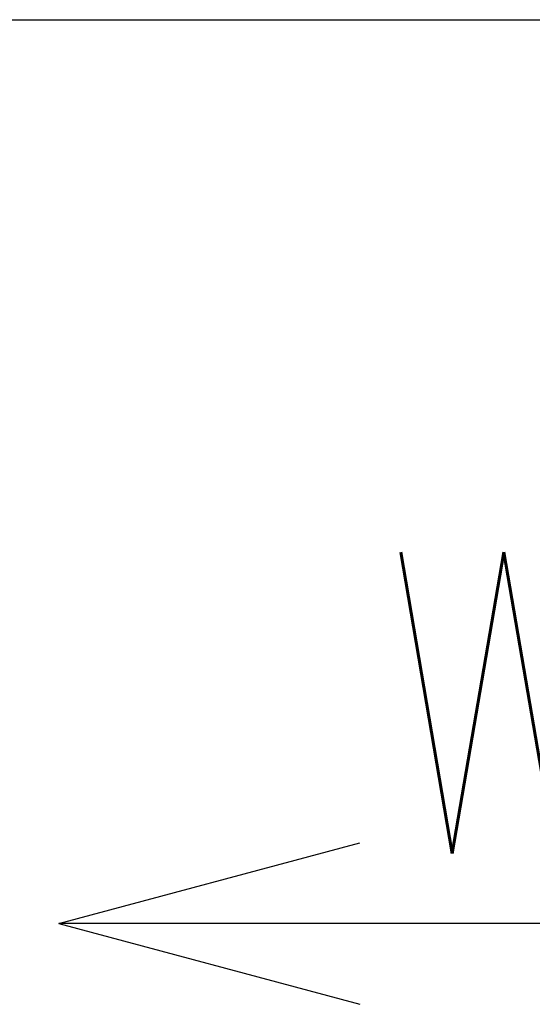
# Model space of a CAD drawing. Header units: millimetres. Extents: x 42924 to 92944, y -369470 to -179866.
# Tile 257 of 512: x 60852 to 60869, y -181760 to -181727. Entities that reach past the tile are written whole.
import ezdxf

# ---------------------------------------------------------------- set-up
doc = ezdxf.new("R2010")
doc.units = ezdxf.units.MM
doc.layers.add('!! 0_ Istn-sciany', color=8, linetype='Continuous')
doc.layers.add('!! 0_Istn-went', color=8, linetype='Continuous')
doc.styles.add('ARCHETYP', font='romans.shx', dxfattribs={"height": 15})

msp = doc.modelspace()

# ---------------------------------------------------------------- linework, layer by layer
at = {"layer": '!! 0_ Istn-sciany'}
msp.add_lwpolyline([(60850.56735, -181727.3878), (60964.56735, -181727.3878)], dxfattribs=at)
at = {"layer": '!! 0_Istn-went'}
for points in [[(60853.22762, -181757.3878), (60863.22762, -181754.70831)], [(60893.27415, -181757.3878), (60853.22762, -181757.3878)], [(60853.22762, -181757.3878), (60863.22762, -181760.06729)]]:
    msp.add_lwpolyline(points, dxfattribs=at)

# ---------------------------------------------------------------- texts
at = {"layer": '!! 0_Istn-went', "style": 'ARCHETYP', "width": 0.8}
msp.add_text('Went', height=10, rotation=360, dxfattribs=at).set_placement((60863.89738, -181755.05757))

doc.saveas('drawing.dxf')
